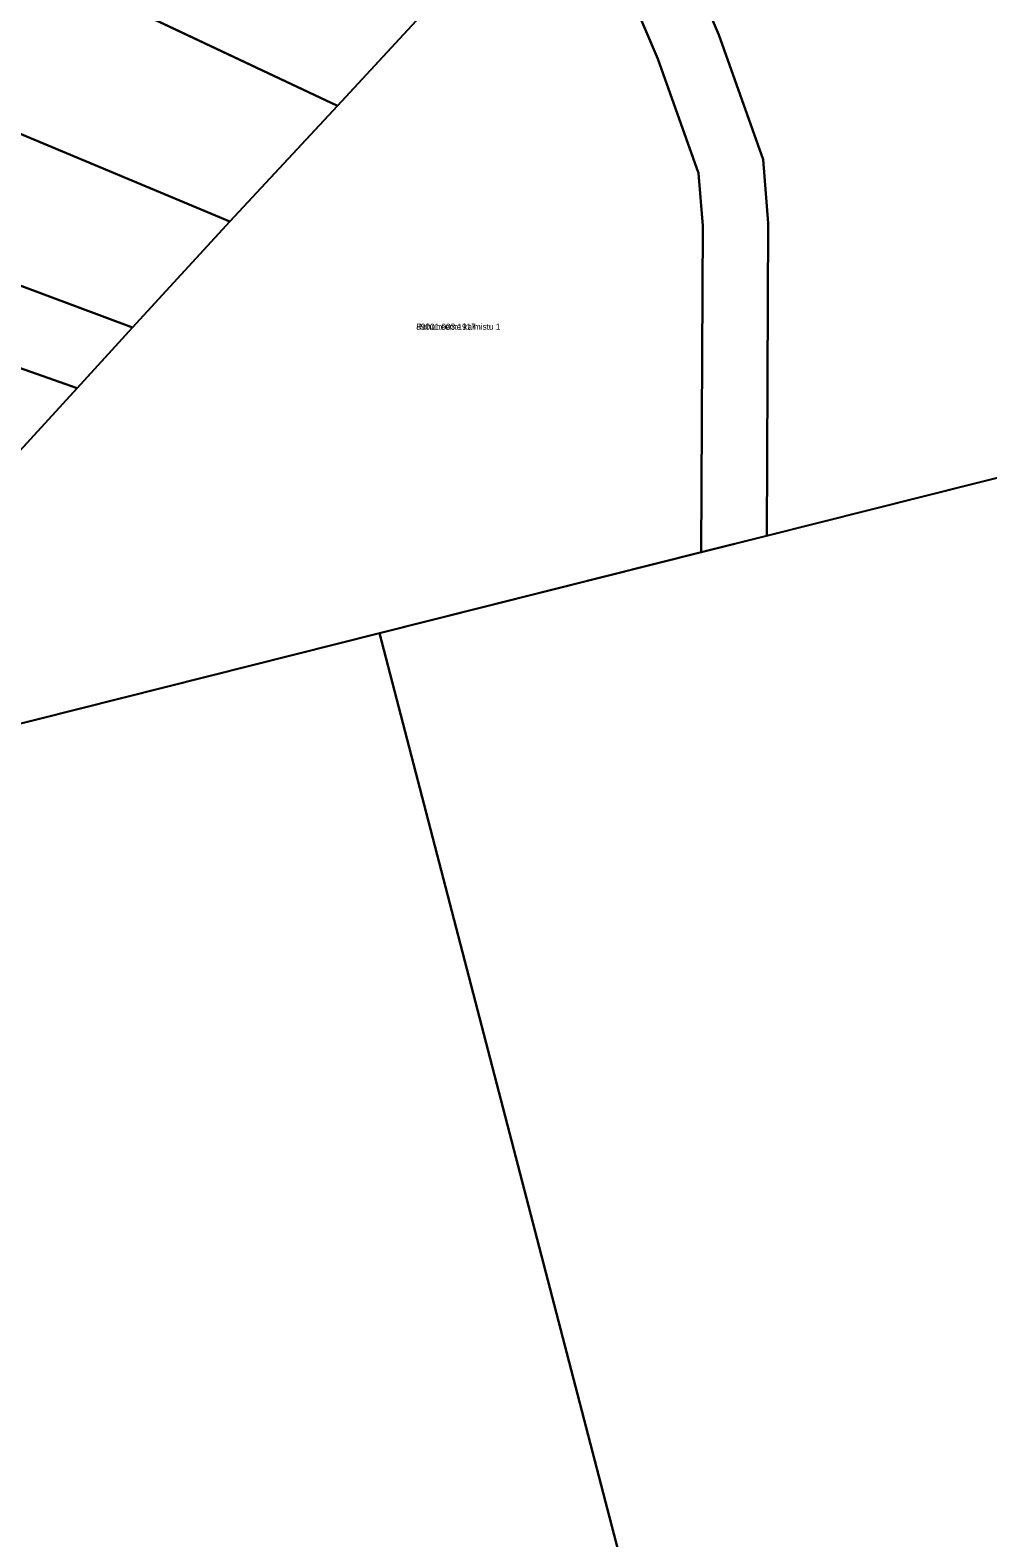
# Model space of a CAD drawing. Extents: x 526849 to 562296, y 6591741 to 6618546.
# Drawn here: x 545587 to 545820.7, y 6602144 to 6602511.8 of the extents above; entities that cross this region are included whole.
import ezdxf

# ---------------------------------------------------------------- set-up
doc = ezdxf.new("R2010")
doc.units = 0
for name, color, linetype in [('L_AADRESS', 7, 'Continuous'), ('PIIR', 7, 'Continuous'), ('TUNNUS', 7, 'Continuous')]:
    doc.layers.add(name, color=color, linetype=linetype)

msp = doc.modelspace()

# ---------------------------------------------------------------- linework, layer by layer
at = {"layer": 'PIIR'}
for points in [[(545992.4, 6602445.19), (545766.75, 6602388.42), (545767.13, 6602464.68), (545765.89, 6602480.24), (545755.08, 6602510.63), (545733.53, 6602561.23), (545721.51, 6602586.98), (545711.08, 6602603.37), (545682.55, 6602626.1), (545662.4, 6602645.05), (545642.29, 6602665.55), (545653.1, 6602671.31), (545748.64, 6602722.24), (545741.11, 6602730.74), (545703.29, 6602731.72), (545709.8, 6602739.55), (545748.12, 6602738.56), (545753.4, 6602738.51), (545758.86, 6602739.19), (545763.87, 6602740.77), (545777.1, 6602749.03), (545764.97, 6602767.21), (545843.13, 6602819.42)], [(545733.53, 6602561.23), (545755.08, 6602510.63), (545765.89, 6602480.24), (545767.13, 6602464.68), (545766.75, 6602388.42), (545750.73, 6602384.39), (545751.12, 6602464.08), (545750.11, 6602476.87), (545740.17, 6602504.81), (545718.81, 6602554.96)]]:
    msp.add_lwpolyline(points, dxfattribs=at)
for points in [[(545291.19, 6602571.84), (545309.94, 6602601.44), (545329.63, 6602593.17), (545462.79, 6602537.47), (545635.71, 6602465.13), (545612.01, 6602439.24), (545486.5, 6602486.1), (545375.92, 6602527.39), (545304.73, 6602553.96), (545284.69, 6602561.49)], [(545488.35, 6602575.11), (545662.02, 6602493.31), (545635.71, 6602465.13), (545462.79, 6602537.47), (545481.96, 6602578.17)], [(545645.61, 6602571.2), (545653.01, 6602561.8), (545686.25, 6602519.58), (545662.02, 6602493.31), (545616.65, 6602514.68)], [(545504.25, 6602322.39), (545518.4, 6602340.06), (545533.86, 6602356.19), (545557.25, 6602380.58), (545569.18, 6602393.11), (545583.58, 6602408.2), (545598.46, 6602424.46), (545612.01, 6602439.24), (545635.71, 6602465.13), (545662.02, 6602493.31), (545686.25, 6602519.58), (545712.64, 6602548.25), (545718.81, 6602554.96), (545740.17, 6602504.81), (545750.11, 6602476.87), (545751.12, 6602464.08), (545750.73, 6602384.39), (545672.29, 6602364.66)], [(545269.48, 6602537.59), (545270.85, 6602539.77), (545363.11, 6602507.28), (545474.92, 6602467.94), (545598.46, 6602424.46), (545583.58, 6602408.2), (545277.49, 6602512.23), (545257.71, 6602518.98)], [(545486.5, 6602486.1), (545612.01, 6602439.24), (545598.46, 6602424.46), (545474.92, 6602467.94)], [(545672.29, 6602364.66), (545992.4, 6602445.19), (546063.68, 6602185.87), (546011.16, 6602185.87), (546011.16, 6602085.87), (546091.17, 6602085.87), (546125.62, 6601960.52), (545799.61, 6601875.15)], [(545672.29, 6602364.66), (545799.61, 6601875.15), (545571.87, 6601815.5), (545566.07, 6601854.29), (545561.6, 6601884.25), (545557.16, 6601913.43), (545547.31, 6601976), (545597.33, 6601983.49), (545583.08, 6602078.68), (545530.37, 6602070.79), (545512.46, 6602177.85), (545502, 6602245.01), (545494.22, 6602258.7), (545491.38, 6602295.6), (545504.25, 6602322.39)]]:
    msp.add_lwpolyline(points, close=True, dxfattribs=at)

# ---------------------------------------------------------------- texts
at = {"layer": 'L_AADRESS'}
msp.add_text('Rohuneeme kalmistu 1', height=1.5, dxfattribs=at).set_placement((545681.24, 6602438.68))
at = {"layer": 'TUNNUS'}
msp.add_text('89001:003:1917', height=1.5, dxfattribs=at).set_placement((545681.24, 6602438.68))

doc.saveas('drawing.dxf')
